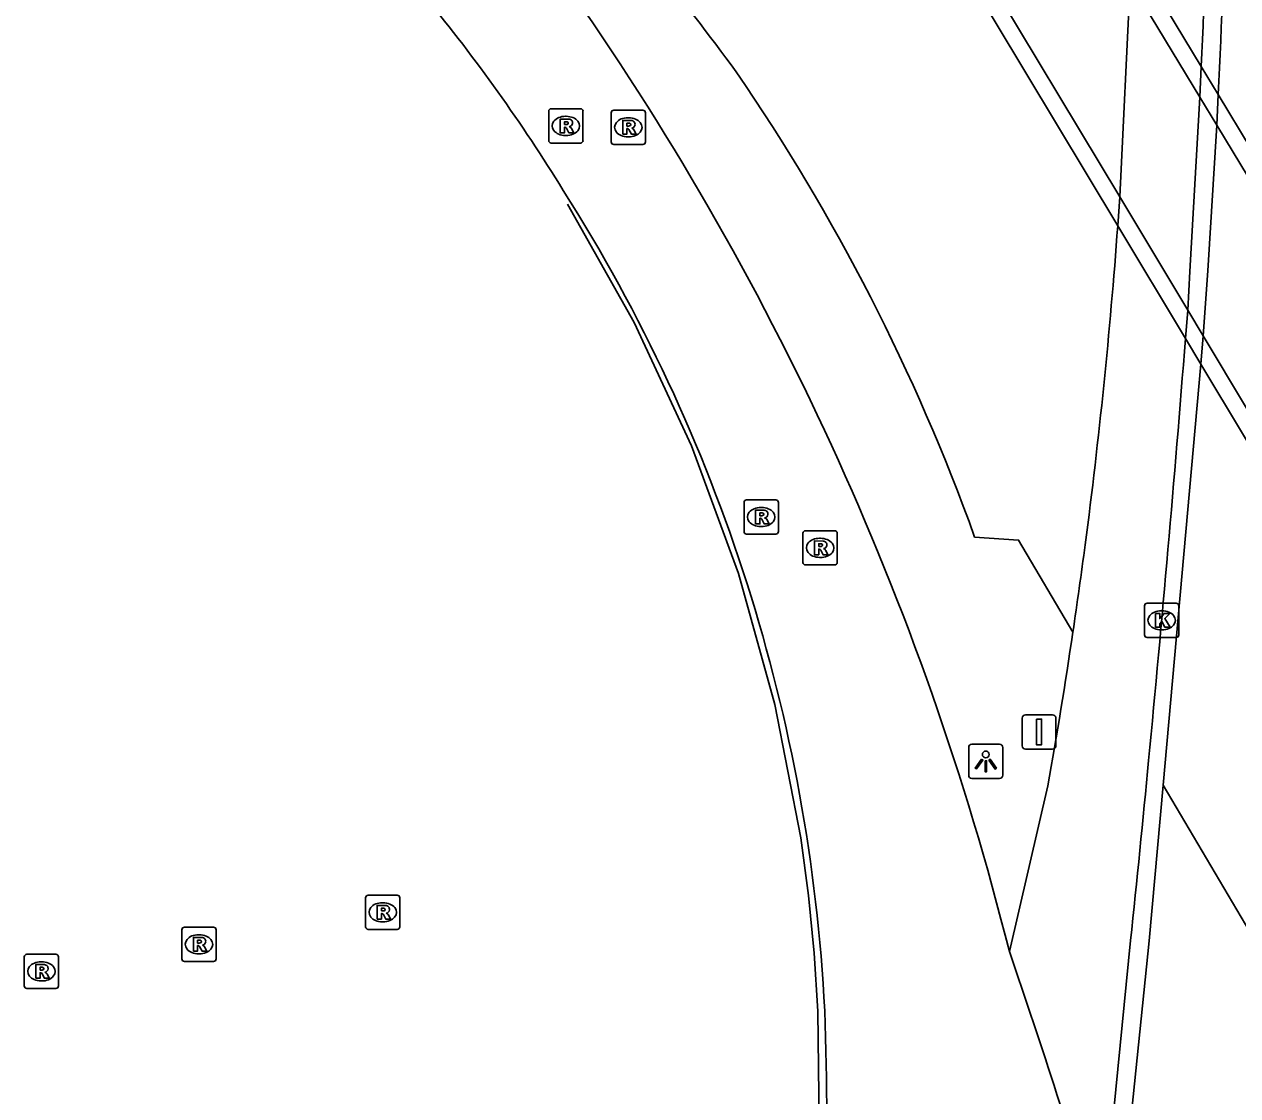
# Model space of a CAD drawing. Extents: x 155018 to 156648, y 383980 to 385733.
# Drawn here: x 155984.26 to 156019.7, y 384616.03 to 384647.31 of the extents above; entities that cross this region are included whole.
import ezdxf

# ---------------------------------------------------------------- set-up
doc = ezdxf.new("R2010")
doc.units = 0
for name, color, linetype in [('IMGEO_Berm_groen', 7, 'Continuous'), ('IMGEO_Fietspad_gesloten', 7, 'Continuous'), ('IMGEO_Kolk', 7, 'Continuous'), ('IMGEO_Lichtpunt', 7, 'Continuous'), ('IMGEO_Lijnafwatering', 7, 'Continuous'), ('IMGEO_Rijbaan_lokaal_gesloten', 7, 'Continuous'), ('IMGEO_Rijbaan_lokaal_open', 7, 'Continuous'), ('IMGEO_Rijbaan_regionaal_gesloten', 7, 'Continuous'), ('IMGEO_Rioolput', 7, 'Continuous'), ('IMGEO_Tunneldeel', 7, 'Continuous'), ('IMGEO_Verkeersbordpaal', 7, 'Continuous'), ('IMGEO_Voetpad_gesloten', 7, 'Continuous'), ('IMGEO_Voetpad_open', 7, 'Continuous')]:
    doc.layers.add(name, color=color, linetype=linetype)

msp = doc.modelspace()

# ---------------------------------------------------------------- linework, layer by layer
at = {"layer": 'IMGEO_Berm_groen'}
for points in [[(156016.7, 384656.979), (156016.6, 384650.942), (156016.574, 384649.487), (156016.551, 384648.545), (156016.251, 384642.269), (156016.192, 384641.43)], [(156014.883, 384629.565), (156013.295, 384632.253), (156012.013, 384632.341)], [(156013.028, 384620.239), (156014.152, 384625.081)]]:
    msp.add_lwpolyline(points, dxfattribs=at)
for centre, radius, start, end in [((155938.288, 384597.093), 82.711, 36.1814, 41.74458), ((155955.944, 384612.16), 59.591, 19.79535, 34.51001), ((155855.11, 384653.178), 161.51, 352.50783, 355.82855), ((155853.322, 384653.513), 163.326, 351.56835, 352.47307), ((155853.16, 384653.628), 163.503, 349.94481, 351.53691)]:
    msp.add_arc(centre, radius, start, end, dxfattribs=at)
at = {"layer": 'IMGEO_Fietspad_gesloten'}
for points in [[(156028.403, 384628.964), (156028.327, 384629.09), (156028.131, 384629.418), (156027.423, 384630.599), (156022.919, 384638.033), (156019.083, 384644.365), (156018.59, 384645.179), (156016.551, 384648.545), (156015.103, 384650.934), (156014.397, 384652.099), (156014.132, 384652.538)], [(156011.18, 384650.755), (156011.44, 384650.313), (156012.12, 384649.155), (156016.251, 384642.269), (156018.235, 384638.961), (156018.683, 384638.214), (156022.425, 384631.976), (156024.355, 384628.759), (156025.079, 384627.572), (156025.271, 384627.257), (156025.344, 384627.138)]]:
    msp.add_lwpolyline(points, dxfattribs=at)
at = {"layer": 'IMGEO_Kolk'}
for p, q in [((156016.975, 384629.484), (156016.975, 384630.336)), ((156017.05, 384630.41), (156017.902, 384630.41)), ((156017.976, 384630.336), (156017.976, 384629.484)), ((156017.463, 384630.19), (156017.488, 384630.19)), ((156017.486, 384629.63), (156017.461, 384629.63)), ((156017.902, 384629.41), (156017.05, 384629.41))]:
    msp.add_line(p, q, dxfattribs=at)
for points in [[(156016.975, 384629.484), (156016.975, 384630.336)], [(156017.05, 384630.41), (156017.902, 384630.41)], [(156017.976, 384630.336), (156017.976, 384629.484)], [(156017.296, 384630.11), (156017.419, 384630.11), (156017.419, 384629.959), (156017.549, 384630.11), (156017.713, 384630.11), (156017.567, 384629.959), (156017.72, 384629.71), (156017.568, 384629.71), (156017.483, 384629.874), (156017.419, 384629.807), (156017.419, 384629.71), (156017.296, 384629.71), (156017.296, 384630.11)], [(156017.902, 384629.41), (156017.05, 384629.41)]]:
    msp.add_lwpolyline(points, dxfattribs=at)
for centre, start, end in [((156017.052, 384630.334), 91.552, 178.448), ((156017.052, 384630.334), 91.552, 178.448), ((156017.9, 384630.334), 1.552, 88.448), ((156017.9, 384630.334), 1.552, 88.448), ((156017.052, 384629.486), 181.552, 268.448), ((156017.052, 384629.486), 181.552, 268.448), ((156017.9, 384629.486), 271.552, 358.448), ((156017.9, 384629.486), 271.552, 358.448)]:
    msp.add_arc(centre, 0.0765, start, end, dxfattribs=at)
for centre, major_axis, ratio, start_param, end_param in [((156017.462, 384629.91), (-0.387, 0.002), 0.722429, 4.712389, 7.853982), ((156017.487, 384629.91), (-0.39, 0.002), 0.717154, 1.570796, 4.712389)]:
    msp.add_ellipse(centre, major_axis=major_axis, ratio=ratio, start_param=start_param, end_param=end_param, dxfattribs=at)
at = {"layer": 'IMGEO_Lichtpunt'}
for p, q in [((156011.84, 384626.197), (156011.84, 384625.39)), ((156011.84, 384626.197), (156011.84, 384625.39)), ((156012.742, 384626.292), (156011.934, 384626.292)), ((156012.742, 384626.292), (156011.934, 384626.292)), ((156012.836, 384625.39), (156012.836, 384626.197)), ((156012.836, 384625.39), (156012.836, 384626.197)), ((156011.934, 384625.296), (156012.742, 384625.296)), ((156011.934, 384625.296), (156012.742, 384625.296))]:
    msp.add_line(p, q, dxfattribs=at)
for points in [[(156012.214, 384625.861), (156012.253, 384625.833), (156012.065, 384625.571), (156012.027, 384625.598), (156012.214, 384625.861)], [(156012.316, 384625.813), (156012.363, 384625.813), (156012.363, 384625.491), (156012.316, 384625.491), (156012.316, 384625.813)], [(156012.426, 384625.833), (156012.464, 384625.86), (156012.651, 384625.598), (156012.612, 384625.57), (156012.426, 384625.833)]]:
    msp.add_lwpolyline(points, dxfattribs=at)
msp.add_circle((156012.339, 384625.995), 0.0994, dxfattribs=at)
for centre, start, end in [((156011.934, 384626.197), 90, 180), ((156011.934, 384626.197), 90, 180), ((156012.742, 384626.197), 0, 90), ((156012.742, 384626.197), 0, 90), ((156011.934, 384625.39), 180, 270), ((156011.934, 384625.39), 180, 270), ((156012.742, 384625.39), 270, 0), ((156012.742, 384625.39), 270, 360)]:
    msp.add_arc(centre, 0.0946, start, end, dxfattribs=at)
at = {"layer": 'IMGEO_Lijnafwatering'}
for points in [[(156006.934, 384623.56), (156006.18, 384627.456), (156005.114, 384631.279), (156003.742, 384635.004), (156002.074, 384638.605), (156000.12, 384642.06)], [(156006.979, 384603.753), (156007.341, 384608.662), (156007.493, 384613.582), (156007.436, 384618.504), (156007.327, 384620.195), (156007.16, 384621.881), (156006.934, 384623.56)]]:
    msp.add_lwpolyline(points, dxfattribs=at)
at = {"layer": 'IMGEO_Rijbaan_lokaal_gesloten'}
for centre, radius, start, end in [((155930.89, 384599.664), 84.675, 14.06319, 35.29676), ((155957.172, 384616.108), 50.285, 31.6022, 39.4751), ((155958.292, 384615.967), 49.41, 2.9532, 32.4215), ((155839.104, 384560.045), 184.046, 16.3533, 19.09036), ((155891.75, 384614.691), 115.949, 358.78633, 1.88902)]:
    msp.add_arc(centre, radius, start, end, dxfattribs=at)
at = {"layer": 'IMGEO_Rijbaan_lokaal_open'}
for points in [[(156018.17, 384638.138), (156018.235, 384638.961), (156018.3, 384640.093), (156018.59, 384645.179), (156018.632, 384646.079)], [(156015.704, 384611.865), (156016.569, 384620.56)]]:
    msp.add_lwpolyline(points, dxfattribs=at)
for centre, radius, start, end in [((155726.553, 384659.29), 292.377, 357.41023, 359.88224), ((155314.595, 384693.402), 705.742, 354.505124, 355.508822), ((155392.606, 384685.471), 627.33, 354.060854, 354.543834)]:
    msp.add_arc(centre, radius, start, end, dxfattribs=at)
at = {"layer": 'IMGEO_Rijbaan_regionaal_gesloten'}
for points in [[(156017.519, 384625.103), (156018.619, 384637.391), (156018.683, 384638.214), (156018.827, 384640.114), (156019.083, 384644.365), (156019.128, 384645.258)], [(156015.704, 384611.865), (156016.1, 384610.686), (156017.111, 384620.551), (156017.519, 384625.103)], [(156017.519, 384625.103), (156021.187, 384618.893)]]:
    msp.add_lwpolyline(points, dxfattribs=at)
msp.add_arc((155734.553, 384659.021), 284.907, 357.23105, 359.75336, dxfattribs=at)
at = {"layer": 'IMGEO_Rioolput'}
for p, q in [((155999.575, 384643.917), (155999.575, 384644.769)), ((155999.65, 384644.843), (156000.502, 384644.843)), ((156000.576, 384644.769), (156000.576, 384643.917)), ((156001.474, 384644.802), (156002.326, 384644.802)), ((156000.063, 384644.623), (156000.088, 384644.623)), ((156001.399, 384643.876), (156001.399, 384644.728)), ((156001.887, 384644.582), (156001.912, 384644.582)), ((156002.4, 384644.728), (156002.4, 384643.876)), ((156000.086, 384644.063), (156000.061, 384644.063)), ((156000.502, 384643.843), (155999.65, 384643.843)), ((156002.326, 384643.802), (156001.474, 384643.802)), ((156001.91, 384644.022), (156001.885, 384644.022)), ((156005.355, 384633.426), (156006.207, 384633.426)), ((156005.28, 384632.5), (156005.28, 384633.352)), ((156005.768, 384633.206), (156005.793, 384633.206)), ((156006.281, 384633.352), (156006.281, 384632.5)), ((156006.207, 384632.426), (156005.355, 384632.426)), ((156005.791, 384632.646), (156005.766, 384632.646)), ((156006.999, 384631.6), (156006.999, 384632.452)), ((156007.074, 384632.526), (156007.926, 384632.526)), ((156008, 384632.452), (156008, 384631.6)), ((156007.487, 384632.306), (156007.512, 384632.306)), ((156007.51, 384631.746), (156007.485, 384631.746)), ((156007.926, 384631.526), (156007.074, 384631.526)), ((155994.227, 384620.962), (155994.227, 384621.814)), ((155994.302, 384621.888), (155995.154, 384621.888)), ((155995.228, 384621.814), (155995.228, 384620.962)), ((155994.715, 384621.668), (155994.74, 384621.668)), ((155994.738, 384621.108), (155994.713, 384621.108)), ((155988.861, 384620.027), (155988.861, 384620.879)), ((155988.936, 384620.953), (155989.788, 384620.953)), ((155989.349, 384620.733), (155989.374, 384620.733)), ((155989.862, 384620.879), (155989.862, 384620.027)), ((155995.154, 384620.888), (155994.302, 384620.888)), ((155984.259, 384619.236), (155984.259, 384620.088)), ((155984.334, 384620.162), (155985.186, 384620.162)), ((155985.26, 384620.088), (155985.26, 384619.236)), ((155989.788, 384619.953), (155988.936, 384619.953)), ((155989.372, 384620.173), (155989.347, 384620.173)), ((155984.747, 384619.942), (155984.772, 384619.942)), ((155984.77, 384619.382), (155984.745, 384619.382)), ((155985.186, 384619.162), (155984.334, 384619.162))]:
    msp.add_line(p, q, dxfattribs=at)
for points in [[(155999.575, 384643.917), (155999.575, 384644.769)], [(155999.65, 384644.843), (156000.502, 384644.843)], [(156000.576, 384644.769), (156000.576, 384643.917)], [(156001.474, 384644.802), (156002.326, 384644.802)], [(156000.164, 384644.541), (155999.912, 384644.543), (155999.912, 384644.143)], [(156000.09, 384644.462), (156000.036, 384644.462), (156000.036, 384644.381)], [(156001.399, 384643.876), (156001.399, 384644.728)], [(156001.988, 384644.5), (156001.736, 384644.502), (156001.736, 384644.102)], [(156001.914, 384644.421), (156001.86, 384644.421), (156001.86, 384644.34)], [(156002.4, 384644.728), (156002.4, 384643.876)], [(155999.912, 384644.143), (156000.036, 384644.143), (156000.036, 384644.305), (156000.047, 384644.305)], [(156000.036, 384644.381), (156000.088, 384644.381)], [(156000.094, 384644.276), (156000.165, 384644.143), (156000.305, 384644.143), (156000.24, 384644.269)], [(156001.736, 384644.102), (156001.86, 384644.102), (156001.86, 384644.264), (156001.871, 384644.264)], [(156001.86, 384644.34), (156001.912, 384644.34)], [(156001.918, 384644.235), (156001.989, 384644.102), (156002.129, 384644.102), (156002.064, 384644.228)], [(156000.502, 384643.843), (155999.65, 384643.843)], [(156002.326, 384643.802), (156001.474, 384643.802)], [(156005.355, 384633.426), (156006.207, 384633.426)], [(156005.28, 384632.5), (156005.28, 384633.352)], [(156005.869, 384633.124), (156005.617, 384633.126), (156005.617, 384632.726)], [(156006.281, 384633.352), (156006.281, 384632.5)], [(156005.617, 384632.726), (156005.741, 384632.726), (156005.741, 384632.888), (156005.752, 384632.888)], [(156005.795, 384633.045), (156005.741, 384633.045), (156005.741, 384632.964)], [(156005.741, 384632.964), (156005.793, 384632.964)], [(156005.799, 384632.859), (156005.87, 384632.726), (156006.01, 384632.726), (156005.945, 384632.852)], [(156006.207, 384632.426), (156005.355, 384632.426)], [(156006.999, 384631.6), (156006.999, 384632.452)], [(156007.074, 384632.526), (156007.926, 384632.526)], [(156008, 384632.452), (156008, 384631.6)], [(156007.588, 384632.224), (156007.336, 384632.226), (156007.336, 384631.826)], [(156007.514, 384632.145), (156007.46, 384632.145), (156007.46, 384632.064)], [(156007.46, 384632.064), (156007.512, 384632.064)], [(156007.336, 384631.826), (156007.46, 384631.826), (156007.46, 384631.988), (156007.471, 384631.988)], [(156007.518, 384631.959), (156007.589, 384631.826), (156007.729, 384631.826), (156007.664, 384631.952)], [(156007.926, 384631.526), (156007.074, 384631.526)], [(155994.227, 384620.962), (155994.227, 384621.814)], [(155994.302, 384621.888), (155995.154, 384621.888)], [(155995.228, 384621.814), (155995.228, 384620.962)], [(155994.816, 384621.586), (155994.564, 384621.588), (155994.564, 384621.188)], [(155994.742, 384621.507), (155994.688, 384621.507), (155994.688, 384621.426)], [(155994.688, 384621.426), (155994.74, 384621.426)], [(155994.564, 384621.188), (155994.688, 384621.188), (155994.688, 384621.35), (155994.699, 384621.35)], [(155994.746, 384621.321), (155994.817, 384621.188), (155994.957, 384621.188), (155994.892, 384621.314)], [(155988.861, 384620.027), (155988.861, 384620.879)], [(155988.936, 384620.953), (155989.788, 384620.953)], [(155989.862, 384620.879), (155989.862, 384620.027)], [(155995.154, 384620.888), (155994.302, 384620.888)], [(155989.45, 384620.651), (155989.198, 384620.653), (155989.198, 384620.253)], [(155989.198, 384620.253), (155989.322, 384620.253), (155989.322, 384620.415), (155989.333, 384620.415)], [(155989.376, 384620.572), (155989.322, 384620.572), (155989.322, 384620.491)], [(155989.322, 384620.491), (155989.374, 384620.491)], [(155989.38, 384620.386), (155989.451, 384620.253), (155989.591, 384620.253), (155989.526, 384620.379)], [(155984.259, 384619.236), (155984.259, 384620.088)], [(155984.334, 384620.162), (155985.186, 384620.162)], [(155985.26, 384620.088), (155985.26, 384619.236)], [(155989.788, 384619.953), (155988.936, 384619.953)], [(155984.848, 384619.86), (155984.596, 384619.862), (155984.596, 384619.462)], [(155984.596, 384619.462), (155984.72, 384619.462), (155984.72, 384619.624), (155984.731, 384619.624)], [(155984.774, 384619.781), (155984.72, 384619.781), (155984.72, 384619.7)], [(155984.72, 384619.7), (155984.772, 384619.7)], [(155984.778, 384619.595), (155984.849, 384619.462), (155984.989, 384619.462), (155984.924, 384619.588)], [(155985.186, 384619.162), (155984.334, 384619.162)]]:
    msp.add_lwpolyline(points, dxfattribs=at)
for centre, radius, start, end in [((155999.652, 384644.767), 0.0765, 91.552, 178.448), ((155999.652, 384644.767), 0.0765, 91.552, 178.448), ((156000.5, 384644.767), 0.0765, 1.552, 88.448), ((156000.5, 384644.767), 0.0765, 1.552, 88.448), ((156001.476, 384644.726), 0.0765, 91.552, 178.448), ((156001.476, 384644.726), 0.0765, 91.552, 178.448), ((156002.324, 384644.726), 0.0765, 1.552, 88.448), ((156002.324, 384644.726), 0.0765, 1.552, 88.448), ((156000.096, 384644.366), 0.0964, 77.0061, 93.1865), ((156000.11, 384644.423), 0.0378, 276.6634, 79.6772), ((156000.163, 384644.431), 0.109, 350.3612, 89.416), ((156000.161, 384644.431), 0.112, 277.5842, 350.9817), ((156001.92, 384644.325), 0.0964, 77.0061, 93.1865), ((156001.934, 384644.382), 0.0378, 276.6634, 79.6772), ((156001.987, 384644.39), 0.109, 350.3612, 89.416), ((156000.046, 384644.252), 0.0533, 26.0293, 88.6989), ((156000.072, 384644.57), 0.19, 274.7715, 282.9687), ((156000.145, 384644.216), 0.108, 29.5134, 73.7905), ((156001.87, 384644.211), 0.0533, 26.0293, 88.6989), ((156001.896, 384644.529), 0.19, 274.7715, 282.9687), ((156001.985, 384644.39), 0.112, 277.5842, 350.9817), ((156001.969, 384644.175), 0.108, 29.5134, 73.7905), ((155999.652, 384643.919), 0.0765, 181.552, 268.448), ((155999.652, 384643.919), 0.0765, 181.552, 268.448), ((156000.5, 384643.919), 0.0765, 271.552, 358.448), ((156000.5, 384643.919), 0.0765, 271.552, 358.448), ((156001.476, 384643.878), 0.0765, 181.552, 268.448), ((156001.476, 384643.878), 0.0765, 181.552, 268.448), ((156002.324, 384643.878), 0.0765, 271.552, 358.448), ((156002.324, 384643.878), 0.0765, 271.552, 358.448), ((156005.357, 384633.35), 0.0765, 91.552, 178.448), ((156005.357, 384633.35), 0.0765, 91.552, 178.448), ((156006.205, 384633.35), 0.0765, 1.552, 88.448), ((156006.205, 384633.35), 0.0765, 1.552, 88.448), ((156005.868, 384633.014), 0.109, 350.3612, 89.416), ((156005.751, 384632.835), 0.0533, 26.0293, 88.6989), ((156005.777, 384633.153), 0.19, 274.7715, 282.9687), ((156005.801, 384632.949), 0.0964, 77.0061, 93.1865), ((156005.815, 384633.006), 0.0378, 276.6634, 79.6772), ((156005.866, 384633.014), 0.112, 277.5842, 350.9817), ((156005.85, 384632.799), 0.108, 29.5134, 73.7905), ((156005.357, 384632.502), 0.0765, 181.552, 268.448), ((156005.357, 384632.502), 0.0765, 181.552, 268.448), ((156006.205, 384632.502), 0.0765, 271.552, 358.448), ((156006.205, 384632.502), 0.0765, 271.552, 358.448), ((156007.076, 384632.45), 0.0765, 91.552, 178.448), ((156007.076, 384632.45), 0.0765, 91.552, 178.448), ((156007.924, 384632.45), 0.0765, 1.552, 88.448), ((156007.924, 384632.45), 0.0765, 1.552, 88.448), ((156007.496, 384632.253), 0.19, 274.7715, 282.9687), ((156007.52, 384632.049), 0.0964, 77.0061, 93.1865), ((156007.534, 384632.106), 0.0378, 276.6634, 79.6772), ((156007.587, 384632.114), 0.109, 350.3612, 89.416), ((156007.585, 384632.114), 0.112, 277.5842, 350.9817), ((156007.569, 384631.899), 0.108, 29.5134, 73.7905), ((156007.47, 384631.935), 0.0533, 26.0293, 88.6989), ((156007.076, 384631.602), 0.0765, 181.552, 268.448), ((156007.076, 384631.602), 0.0765, 181.552, 268.448), ((156007.924, 384631.602), 0.0765, 271.552, 358.448), ((156007.924, 384631.602), 0.0765, 271.552, 358.448), ((155994.304, 384621.812), 0.0765, 91.552, 178.448), ((155994.304, 384621.812), 0.0765, 91.552, 178.448), ((155995.152, 384621.812), 0.0765, 1.552, 88.448), ((155995.152, 384621.812), 0.0765, 1.552, 88.448), ((155994.724, 384621.615), 0.19, 274.7715, 282.9687), ((155994.748, 384621.411), 0.0964, 77.0061, 93.1865), ((155994.762, 384621.468), 0.0378, 276.6634, 79.6772), ((155994.815, 384621.476), 0.109, 350.3612, 89.416), ((155994.813, 384621.476), 0.112, 277.5842, 350.9817), ((155994.698, 384621.297), 0.0533, 26.0293, 88.6989), ((155994.797, 384621.261), 0.108, 29.5134, 73.7905), ((155988.938, 384620.877), 0.0765, 91.552, 178.448), ((155988.938, 384620.877), 0.0765, 91.552, 178.448), ((155989.786, 384620.877), 0.0765, 1.552, 88.448), ((155989.786, 384620.877), 0.0765, 1.552, 88.448), ((155994.304, 384620.964), 0.0765, 181.552, 268.448), ((155994.304, 384620.964), 0.0765, 181.552, 268.448), ((155995.152, 384620.964), 0.0765, 271.552, 358.448), ((155995.152, 384620.964), 0.0765, 271.552, 358.448), ((155989.332, 384620.362), 0.0533, 26.0293, 88.6989), ((155989.358, 384620.68), 0.19, 274.7715, 282.9687), ((155989.382, 384620.476), 0.0964, 77.0061, 93.1865), ((155989.396, 384620.533), 0.0378, 276.6634, 79.6772), ((155989.449, 384620.541), 0.109, 350.3612, 89.416), ((155989.447, 384620.541), 0.112, 277.5842, 350.9817), ((155989.431, 384620.326), 0.108, 29.5134, 73.7905), ((155984.336, 384620.086), 0.0765, 91.552, 178.448), ((155984.336, 384620.086), 0.0765, 91.552, 178.448), ((155985.184, 384620.086), 0.0765, 1.552, 88.448), ((155985.184, 384620.086), 0.0765, 1.552, 88.448), ((155988.938, 384620.029), 0.0765, 181.552, 268.448), ((155988.938, 384620.029), 0.0765, 181.552, 268.448), ((155989.786, 384620.029), 0.0765, 271.552, 358.448), ((155989.786, 384620.029), 0.0765, 271.552, 358.448), ((155984.73, 384619.571), 0.0533, 26.0293, 88.6989), ((155984.756, 384619.889), 0.19, 274.7715, 282.9687), ((155984.78, 384619.685), 0.0964, 77.0061, 93.1865), ((155984.794, 384619.742), 0.0378, 276.6634, 79.6772), ((155984.847, 384619.75), 0.109, 350.3612, 89.416), ((155984.845, 384619.75), 0.112, 277.5842, 350.9817), ((155984.829, 384619.535), 0.108, 29.5134, 73.7905), ((155984.336, 384619.238), 0.0765, 181.552, 268.448), ((155984.336, 384619.238), 0.0765, 181.552, 268.448), ((155985.184, 384619.238), 0.0765, 271.552, 358.448), ((155985.184, 384619.238), 0.0765, 271.552, 358.448)]:
    msp.add_arc(centre, radius, start, end, dxfattribs=at)
for centre, major_axis, ratio, start_param, end_param in [((156000.062, 384644.343), (-0.387, 0.002), 0.722429, 4.712389, 7.853982), ((156000.087, 384644.343), (-0.39, 0.002), 0.717154, 1.570796, 4.712389), ((156001.886, 384644.302), (-0.387, 0.002), 0.722429, 4.712389, 7.853982), ((156001.911, 384644.302), (-0.39, 0.002), 0.717154, 1.570796, 4.712389), ((156005.767, 384632.926), (-0.387, 0.002), 0.722429, 4.712389, 7.853982), ((156005.792, 384632.926), (-0.39, 0.002), 0.717154, 1.570796, 4.712389), ((156007.486, 384632.026), (-0.387, 0.002), 0.722429, 4.712389, 7.853982), ((156007.511, 384632.026), (-0.39, 0.002), 0.717154, 1.570796, 4.712389), ((155994.714, 384621.388), (-0.387, 0.002), 0.722429, 4.712389, 7.853982), ((155994.739, 384621.388), (-0.39, 0.002), 0.717154, 1.570796, 4.712389), ((155989.348, 384620.453), (-0.387, 0.002), 0.722429, 4.712389, 7.853982), ((155989.373, 384620.453), (-0.39, 0.002), 0.717154, 1.570796, 4.712389), ((155984.746, 384619.662), (-0.387, 0.002), 0.722429, 4.712389, 7.853982), ((155984.771, 384619.662), (-0.39, 0.002), 0.717154, 1.570796, 4.712389)]:
    msp.add_ellipse(centre, major_axis=major_axis, ratio=ratio, start_param=start_param, end_param=end_param, dxfattribs=at)
at = {"layer": 'IMGEO_Tunneldeel'}
for points in [[(156028.403, 384628.964), (156028.565, 384629.009), (156028.727, 384629.052), (156028.89, 384629.091), (156028.742, 384629.336), (156028.614, 384629.548), (156027.838, 384630.834), (156022.983, 384638.873), (156019.128, 384645.258), (156018.632, 384646.079), (156016.574, 384649.487), (156014.767, 384652.48), (156014.509, 384652.935), (156014.132, 384652.538)], [(156010.687, 384650.616), (156010.941, 384650.169), (156011.717, 384648.877), (156016.192, 384641.43), (156018.17, 384638.138), (156018.619, 384637.391), (156022.356, 384631.172), (156023.926, 384628.56), (156024.716, 384627.244), (156025.001, 384626.77)]]:
    msp.add_lwpolyline(points, dxfattribs=at)
at = {"layer": 'IMGEO_Verkeersbordpaal'}
for p, q in [((156013.399, 384626.251), (156013.399, 384627.051)), ((156013.399, 384627.051), (156013.399, 384626.251)), ((156013.499, 384627.151), (156014.289, 384627.151)), ((156014.289, 384627.151), (156013.499, 384627.151)), ((156014.389, 384627.051), (156014.389, 384626.251)), ((156014.389, 384626.251), (156014.389, 384627.051)), ((156014.289, 384626.151), (156013.499, 384626.151)), ((156013.499, 384626.151), (156014.289, 384626.151))]:
    msp.add_line(p, q, dxfattribs=at)
msp.add_lwpolyline([(156013.819, 384627.026), (156013.969, 384627.026), (156013.969, 384626.276), (156013.819, 384626.276), (156013.819, 384627.026)], dxfattribs=at)
for centre, start, end in [((156013.499, 384627.051), 90, 180), ((156013.499, 384627.051), 90, 180), ((156014.289, 384627.051), 0, 90), ((156014.289, 384627.051), 360, 90), ((156013.499, 384626.251), 180, 270), ((156013.499, 384626.251), 180, 270), ((156014.289, 384626.251), 270, 0), ((156014.289, 384626.251), 270, 0)]:
    msp.add_arc(centre, 0.1, start, end, dxfattribs=at)
at = {"layer": 'IMGEO_Voetpad_gesloten'}
msp.add_lwpolyline([(156011.18, 384650.755), (156010.687, 384650.616), (156010.941, 384650.169), (156011.717, 384648.877), (156016.192, 384641.43), (156018.17, 384638.138), (156018.619, 384637.391), (156022.356, 384631.172), (156023.926, 384628.56), (156024.716, 384627.244), (156024.849, 384627.022), (156025.001, 384626.77)], dxfattribs=at)
at = {"layer": 'IMGEO_Voetpad_open'}
msp.add_lwpolyline([(156028.403, 384628.964), (156028.565, 384629.009), (156028.727, 384629.052), (156028.89, 384629.091), (156028.742, 384629.336), (156028.614, 384629.548), (156027.838, 384630.834), (156022.983, 384638.873), (156019.128, 384645.258), (156018.632, 384646.079), (156016.574, 384649.487), (156015.521, 384651.231), (156014.767, 384652.48), (156014.509, 384652.935), (156014.132, 384652.538)], dxfattribs=at)

doc.saveas('drawing.dxf')
